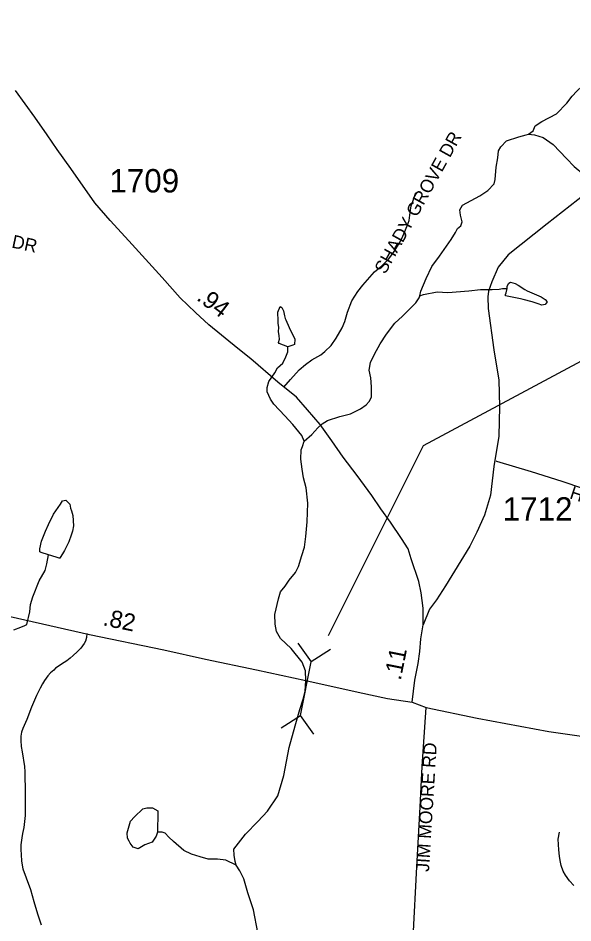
# Model space of a CAD drawing. Extents: x 1950930 to 2061844, y 904556 to 1017002.
# Drawn here: x 2018620 to 2022647, y 922026 to 928593 of the extents above; entities that cross this region are included whole.
import ezdxf

# ---------------------------------------------------------------- set-up
doc = ezdxf.new("R2010")
doc.units = 0
for name, color, linetype in [('Exist Hydrographic Creek Single Shore', 7, 'Continuous'), ('Exist Hydrographic Misc Water Feature', 7, 'Continuous'), ('Exist Road Non-System Type 51', 7, 'Continuous'), ('Exist Road Non-System Type 51 Label', 7, 'Continuous'), ('Exist Road Primary Interstate Structure Ovrhead Sign Attributed CELL', 7, 'Continuous'), ('Exist Road Primary US Structure Standard Bridge CELL', 7, 'Continuous'), ('Exist Road Secondary Structure Pipe Number Label', 7, 'Continuous'), ('Exist Road Secondary Type 51 Attributed', 7, 'Continuous'), ('Exist Road Secondary Type 51 Number Label', 7, 'Continuous')]:
    doc.layers.add(name, color=color, linetype=linetype)

msp = doc.modelspace()

# ---------------------------------------------------------------- linework, layer by layer
at = {"layer": 'Exist Hydrographic Creek Single Shore'}
for points in [[(2022323.8, 927750.2), (2022357.7, 927774.5), (2022373.9, 927810.2), (2022421.8, 927842.4), (2022527.7, 927898.6), (2022603.7, 927974.5), (2022641.6, 928026.5), (2022675.8, 928062.6), (2022751.8, 928134.5), (2022855.6, 928298.8), (2022929.4, 928410.8), (2022975.4, 928474.8), (2023047.4, 928560.9), (2023093.3, 928592.8)], [(2021534.6, 926577.9), (2021542.5, 926609.9), (2021582.4, 926702), (2021622.3, 926789.8), (2021678.4, 926866.1), (2021762.2, 926986.1), (2021794.2, 927037.9), (2021810.2, 927066.1), (2021834.2, 927086), (2021842.3, 927114), (2021830.2, 927161.9), (2021826.1, 927202), (2021846.1, 927234.1), (2021970.3, 927302.1), (2022030.2, 927342.2), (2022074.1, 927390.2), (2022082, 927422.2), (2022090.1, 927510.3), (2022102, 927578.3), (2022106, 927630), (2022124, 927658.2), (2022165.9, 927702.3), (2022253.8, 927730.4), (2022307.9, 927746.3), (2022323.8, 927750.2)], [(2020695.3, 925523.2), (2020751.1, 925571.3), (2020795.1, 925619.2), (2020827.2, 925647.5), (2020865.1, 925671.3), (2020955, 925701.6), (2021033.2, 925721.6), (2021105.1, 925757.6), (2021147.1, 925785.6), (2021169.2, 925809.7), (2021185, 925841.6), (2021184.9, 925917.7), (2021179, 925981.5), (2021169, 926037.5), (2021176.7, 926093.4), (2021206.8, 926153.5), (2021246.8, 926229.5), (2021294.8, 926297.7), (2021354.5, 926377.6), (2021410.8, 926429.9), (2021466.7, 926485.8), (2021506.6, 926525.7), (2021530.6, 926561.9), (2021534.6, 926577.9)], [(2020203.1, 922445), (2020195.2, 922472.7), (2020189.2, 922516.8), (2020187.1, 922560.9), (2020271.1, 922669.1), (2020359, 922761.1), (2020430.8, 922837.1), (2020504.9, 922947.1), (2020548.6, 923095.2), (2020588.6, 923299.1), (2020630.6, 923455.1), (2020664.6, 923575.2), (2020688.7, 923650.6), (2020703.9, 923708.4), (2020707.9, 923786.4), (2020705.9, 923855.3), (2020681.6, 923917.1), (2020602.6, 924018.3), (2020524.2, 924089), (2020496.1, 924141.1), (2020486, 924193.2), (2020483.9, 924265.1), (2020509.9, 924377.1), (2020524.1, 924429), (2020558, 924469), (2020587.8, 924513), (2020633.9, 924569.2), (2020655.8, 924613.3), (2020679.8, 924693.2), (2020697.8, 924753.3), (2020707.6, 924829.2), (2020717.7, 924937.3), (2020723.4, 925071.4), (2020711.6, 925183.2), (2020691.4, 925255.2), (2020681.3, 925319.4), (2020671.3, 925391.1), (2020675.3, 925459.3), (2020683.4, 925483.4), (2020695.3, 925523.2)], [(2020296.3, 920680.8), (2020292.1, 920764.9), (2020296.2, 920885), (2020312.1, 920984.7), (2020331.9, 921072.9), (2020335.7, 921256.9), (2020363.7, 921418.8), (2020375.7, 921586.9), (2020375.5, 921798.9), (2020361.3, 921955.1), (2020329.3, 922120.8), (2020287.3, 922245.1), (2020259.1, 922344.7), (2020229.2, 922404.8), (2020203.1, 922445)]]:
    msp.add_lwpolyline(points, dxfattribs=at)
at = {"layer": 'Exist Hydrographic Misc Water Feature'}
for points in [[(2022323.8, 927750.2), (2022368, 927746.4), (2022431.9, 927726.3), (2022504, 927674.3), (2022600, 927574.5), (2022655.9, 927514.6), (2022726, 927458.7), (2022792.2, 927410.8), (2022932.3, 927326.8), (2023060.1, 927238.8)], [(2022168.7, 926630.1), (2022170.7, 926646.2), (2022182.6, 926670.2), (2022194.6, 926676.2), (2022226.5, 926666.4), (2022250.6, 926654.4), (2022298.5, 926624.2), (2022314.7, 926614.3), (2022416.5, 926570.2), (2022444.6, 926550.3), (2022458.8, 926534.2), (2022444.6, 926514.5), (2022420.5, 926510.4), (2022394.8, 926518.5), (2022350.5, 926534.2), (2022286.5, 926550.3), (2022266.5, 926554.3), (2022158.7, 926578.2), (2022158.6, 926586.1), (2022162.4, 926598.1), (2022168.7, 926630.1)], [(2021534.6, 926577.9), (2021562.6, 926585.9), (2021662.5, 926605.8), (2021738.5, 926602), (2021890.7, 926613.9), (2021976.5, 926622), (2022060.5, 926622.2), (2022112.5, 926626.1), (2022136.5, 926630.2), (2022168.7, 926630.1)], [(2020578.9, 926207.2), (2020514.7, 926231.2), (2020510.9, 926239.1), (2020516.7, 926263.3), (2020514.9, 926287.3), (2020510.6, 926319.2), (2020512.9, 926347), (2020506.6, 926379.3), (2020506.6, 926395.1), (2020504.7, 926459.1), (2020522.6, 926499.1), (2020534.5, 926491.3), (2020546.5, 926467.1), (2020554.6, 926431.2), (2020558.5, 926413.4), (2020562.6, 926403.1), (2020586.7, 926347.2), (2020628.9, 926263.3), (2020626.8, 926223.3), (2020614.9, 926219.2), (2020578.9, 926207.2)], [(2020695.3, 925523.2), (2020679.1, 925563.2), (2020615.1, 925643.3), (2020557, 925707.2), (2020477.1, 925791.2), (2020450.9, 925827.2), (2020429, 925879.2), (2020427, 925911), (2020439.1, 925955.1), (2020482.8, 926019.2), (2020502.9, 926055.2), (2020541, 926087.2), (2020563, 926135.3), (2020576.8, 926171.1), (2020578.9, 926207.2)], [(2018841.6, 924698.1), (2018787.8, 924714), (2018777.7, 924720.1), (2018777.6, 924729.9), (2018777.8, 924740.1), (2018789.8, 924796), (2018819.5, 924868.2), (2018841.5, 924918), (2018877.5, 924992.1), (2018927.6, 925064.2), (2018941.6, 925090.2), (2018965.6, 925094.3), (2018995.5, 925066.1), (2018999.5, 925036.1), (2019007.6, 925016.3), (2019017.4, 924982.3), (2019021.5, 924908.3), (2019015.7, 924868.1), (2019005.6, 924840.1), (2018989.6, 924792.2), (2018957.7, 924728.2), (2018923.7, 924672.1), (2018917.9, 924674.2), (2018897.7, 924680.2), (2018841.6, 924698.1)], [(2018588.1, 924152), (2018640, 924172), (2018668.2, 924183.8), (2018684.1, 924192), (2018706, 924284.1), (2018710.1, 924335.9), (2018727.9, 924392), (2018774, 924508.2), (2018815.9, 924584.1), (2018829.7, 924632.1), (2018841.6, 924698.1)], [(2019630.8, 922684.6), (2019623, 922656.5), (2019592.9, 922612.5), (2019539, 922592.3), (2019491.2, 922564.4), (2019455, 922576.3), (2019432.9, 922604.3), (2019427, 922618.2), (2019415, 922640.5), (2019410.9, 922680.3), (2019434.9, 922764.4), (2019464.8, 922796.3), (2019526.7, 922854.4), (2019554.7, 922860.4), (2019566.9, 922860.5), (2019594.8, 922860.6), (2019634.7, 922840.4), (2019634.8, 922812.5), (2019634.8, 922780.7), (2019630.8, 922732.5), (2019630.8, 922684.6)], [(2020203.1, 922445), (2020127.1, 922480.7), (2020067.2, 922488.8), (2019999.2, 922488.6), (2019941.2, 922504.6), (2019879.2, 922524.6), (2019823, 922552.6), (2019748.9, 922616.5), (2019715.1, 922648.7), (2019687.1, 922676.5), (2019666.9, 922684.5), (2019630.8, 922684.6)]]:
    msp.add_lwpolyline(points, dxfattribs=at)
at = {"layer": 'Exist Road Non-System Type 51'}
for points in [[(2020549.9, 925913.7), (2020598.2, 925970.6), (2020660, 926039.9), (2020705.4, 926077.8), (2020752.2, 926112.8), (2020818.5, 926150), (2020847.5, 926173.1), (2020893, 926217.8), (2020928.2, 926270.2), (2020973, 926345.4), (2020990.9, 926390.8), (2021012, 926458.9), (2021042.6, 926541.6), (2021085, 926608.5), (2021122.6, 926654.3), (2021206, 926750.3), (2021260.6, 926795.4), (2021309.8, 926846), (2021350, 926899.6), (2021393.1, 926969.5), (2021412.5, 927009.8), (2021443.8, 927084.1), (2021458.6, 927124.4), (2021464.6, 927180.9), (2021473.5, 927230.1), (2021482.5, 927253.9), (2021507.1, 927327.2)], [(2022090, 925378.6), (2022091.2, 925378.2), (2022343.5, 925301.2), (2022565.4, 925231.1), (2022873.6, 925128.4), (2023179.5, 925025.6)], [(2019119.9, 924125.6), (2019117.1, 924096.8), (2019110.5, 924070.7), (2019099.1, 924053.5), (2019074.6, 924020.8), (2019049.2, 923993), (2019019.8, 923966.9), (2018997.8, 923947.2), (2018972.8, 923926.8), (2018936, 923904.8), (2018918, 923891.7), (2018892.6, 923874.5), (2018878.8, 923861.4), (2018854.2, 923840.2), (2018837.1, 923819.8), (2018811.4, 923784.6), (2018797.5, 923761.7), (2018780.2, 923729.8), (2018754.9, 923675.9), (2018718.5, 923590.8), (2018682.6, 923501.8), (2018655.2, 923436.3), (2018645.4, 923411), (2018639.6, 923382.4), (2018639.6, 923350.5), (2018642.1, 923307.2), (2018648.6, 923267.1), (2018667.9, 923161.7), (2018669.9, 923121.6), (2018669.9, 923077.5), (2018670.8, 923011.2), (2018670.8, 922962.2), (2018672.4, 922923), (2018672, 922860.9), (2018670.4, 922805.2), (2018662.1, 922718.6), (2018652.4, 922674.4), (2018647.5, 922643.4), (2018639.2, 922592.8), (2018640.9, 922556.8), (2018642.5, 922522.4), (2018645.8, 922473.4), (2018654.8, 922417.8), (2018679.4, 922354), (2018710.4, 922269), (2018734.9, 922182.4), (2018761.1, 922092.4), (2018788, 922012.3)], [(2021579.9, 923589.1), (2021550.9, 923160.6), (2021536, 922865.5), (2021511.4, 922431.8), (2021485.4, 921919.2)], [(2022654.1, 922298.6), (2022622.2, 922331.1), (2022593.4, 922371.5), (2022575.4, 922400.8), (2022561.9, 922443.6), (2022553.9, 922478.6), (2022549.4, 922511.2), (2022543.8, 922557.4), (2022539.2, 922634.1), (2022549.4, 922683.7)]]:
    msp.add_lwpolyline(points, dxfattribs=at)
at = {"layer": 'Exist Road Primary Interstate Structure Ovrhead Sign Attributed CELL'}
for p, q in [((2020650, 924055.6), (2020746.6, 923919.9)), ((2020887.3, 924009.1), (2020746.6, 923919.9)), ((2020670.3, 923530.6), (2020746.6, 923919.9)), ((2020529.6, 923441.5), (2020670.3, 923530.6)), ((2020766.9, 923394.9), (2020670.3, 923530.6))]:
    msp.add_line(p, q, dxfattribs=at)
at = {"layer": 'Exist Road Secondary Structure Pipe Number Label'}
msp.add_lwpolyline([(2020873, 924110.8), (2021563.3, 925491.4), (2023793.5, 926686.2)], dxfattribs=at)
at = {"layer": 'Exist Road Secondary Type 51 Attributed'}
for points in [[(2021560.3, 924188.6), (2021559.7, 924309.5), (2021544.5, 924422), (2021527.8, 924504), (2021472.4, 924668.9), (2021450.1, 924740.3), (2021402.1, 924816.3), (2021322.1, 924934.8), (2021253.8, 925032), (2021187.7, 925127), (2021079.9, 925272.8), (2020979.7, 925405), (2020897.8, 925523.5), (2020812, 925642.8), (2020720.9, 925750.7), (2020641.9, 925841.9), (2020505.3, 925949.7), (2020310.2, 926120.7), (2020213.8, 926194.4), (2020004.9, 926367.7), (2019908.8, 926455.5), (2019796.9, 926563.4), (2019666.5, 926710.2), (2019424.4, 926976.9), (2019289.3, 927122.7), (2019177.7, 927252.6), (2019002.4, 927501.1), (2018904.4, 927640.1), (2018830.1, 927744.6), (2018742.1, 927872.6), (2018601.2, 928066.7)], [(2022850.1, 927403.8), (2022459.1, 927099.2), (2022176.8, 926874.3), (2022103.9, 926784.7), (2022058.8, 926678.9), (2022034.7, 926611), (2022030.3, 926569.7), (2022031.8, 926486.1), (2022072.5, 926185.9), (2022108.5, 925965.7), (2022113.6, 925774.2), (2022109.8, 925558.2), (2022073.6, 925338.9), (2022047.7, 925130.9), (2022005.2, 924984.1), (2021949.1, 924861.1), (2021898.2, 924760), (2021722.1, 924471.3), (2021656.8, 924369.5), (2021606.7, 924302.7), (2021560.3, 924188.6)], [(2017229.6, 924542.3), (2017569.1, 924475.9), (2019138.6, 924120), (2019678.3, 924008.3), (2019980.4, 923939.9), (2020349.3, 923862.4), (2020707.9, 923786.4), (2021087.9, 923701.4), (2021301.2, 923655.8), (2021480.7, 923627.3)], [(2021480.7, 923627.3), (2021500.1, 923788.7), (2021524.4, 923908.8), (2021535, 923996.9), (2021544.2, 924088.5), (2021560.3, 924188.6)], [(2021480.7, 923627.3), (2021582, 923589.7), (2021952.5, 923510.7), (2022473.2, 923415.7), (2022726.7, 923379.2), (2022916.1, 923344.7), (2023087.6, 923290.7), (2023268.7, 923193.1), (2023433, 923094.7), (2023577.2, 923016.5), (2023675.2, 922967.9), (2023948.4, 922851.7), (2024233.8, 922722.5), (2024425.9, 922630.6), (2024547.8, 922556.1), (2024768, 922416.3), (2024927.4, 922298.5)]]:
    msp.add_lwpolyline(points, dxfattribs=at)

# ---------------------------------------------------------------- texts
at = {"layer": 'Exist Road Non-System Type 51 Label'}
for s, rotation, p in [('  SHADY GROVE DR', 60.99905, (2021250.2, 926666.9)), ('  ILA MAE DR', 347.85572, (2017974.8, 927056)), ('  HOLLY TREE DR', 342.03244, (2022550.1, 925129.7)), ('  JIM MOORE RD', 86.50346, (2021597.8, 922324.7))]:
    msp.add_text(s, height=95, rotation=rotation, dxfattribs=at).set_placement(p)
at = {"layer": 'Exist Road Primary US Structure Standard Bridge CELL'}
for s, rotation, p in [('.94', 322.60431, (2019909.3, 926551.8)), ('.82', 348.30895, (2019230.2, 924186.8)), ('.11', 78.55995, (2021396.9, 923781.4))]:
    msp.add_text(s, height=125, rotation=rotation, dxfattribs=at).set_placement(p)
at = {"layer": 'Exist Road Secondary Type 51 Number Label'}
for s, p in [('1709', (2019283.3, 927327.2)), ('1712', (2022137.7, 924945.3))]:
    msp.add_text(s, height=170, dxfattribs=at).set_placement(p)

doc.saveas('drawing.dxf')
